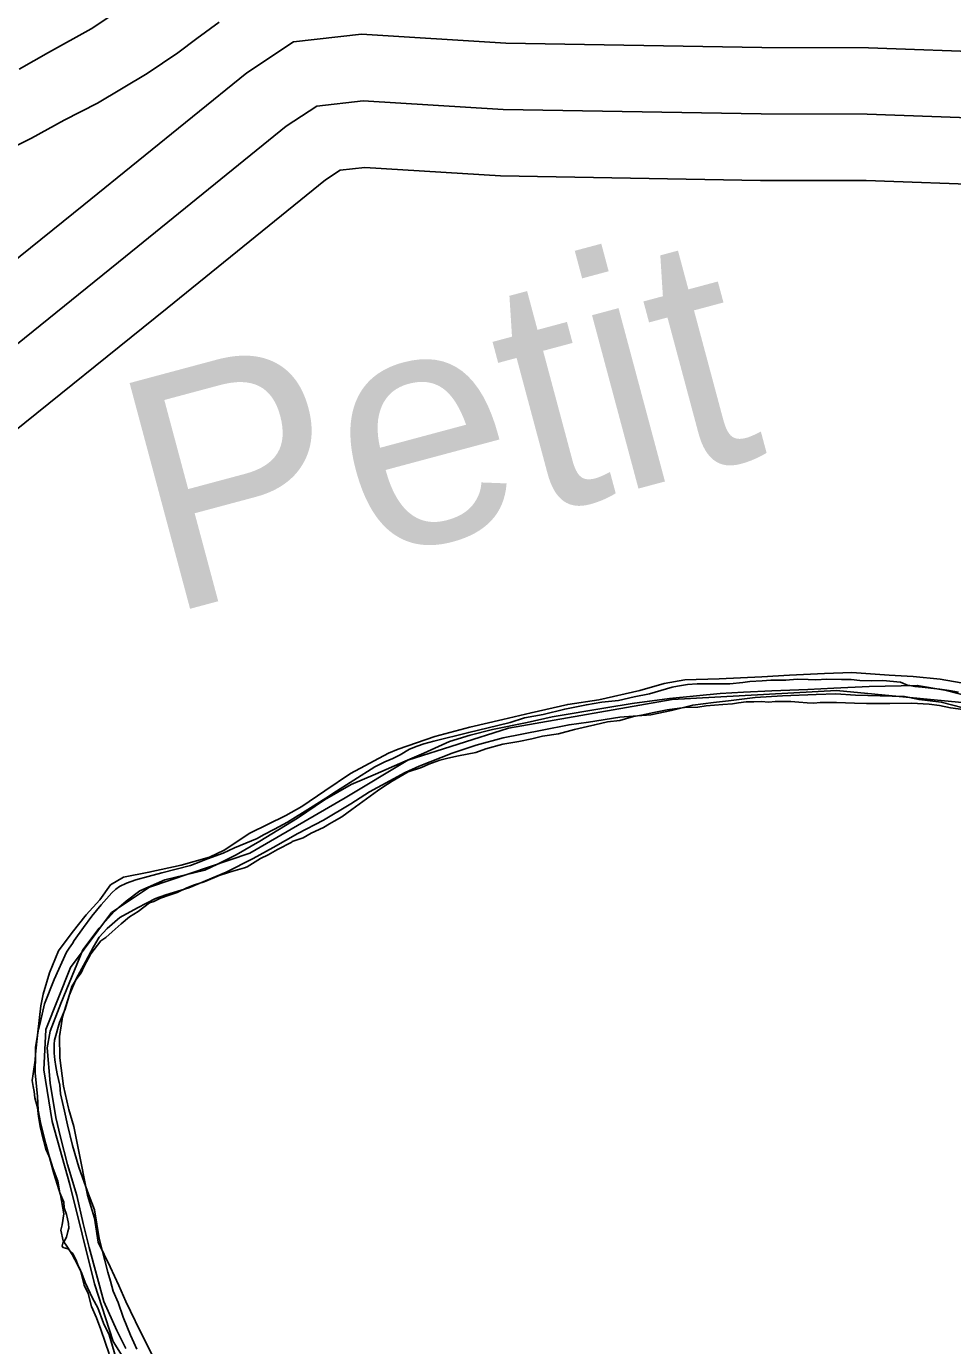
# Model space of a CAD drawing. Extents: x 31699 to 244310, y -8841 to 11474.
# Drawn here: x 97562.1 to 97701.6, y 2002 to 2200.7 of the extents above; entities that cross this region are included whole.
import ezdxf

# ---------------------------------------------------------------- set-up
doc = ezdxf.new("R2010")
doc.units = 0
for name, color, linetype in [('B_Logo', 7, 'Continuous'), ('R_Draft', 7, 'Continuous'), ('R_Logo', 7, 'Continuous'), ('R_XS_EARTHWORK_STAGE2', 7, 'Continuous')]:
    doc.layers.add(name, color=color, linetype=linetype)

msp = doc.modelspace()

# ---------------------------------------------------------------- linework, layer by layer
at = {"layer": 'B_Logo'}
msp.add_lwpolyline([(97201.65, 2101.93), (97286.6, 2104.43), (97338.6, 2104.45), (97393.25, 2101.94), (97441.26, 2103.78), (97448.78, 2105.3), (97466.71, 2114.68), (97482.17, 2121.66), (97510.28, 2126.95), (97516.74, 2128.67), (97531.93, 2134.65), (97539.06, 2138.37), (97552.53, 2146.29), (97577, 2166.01), (97601.21, 2185.6), (97605.81, 2188.66), (97612.8, 2189.45), (97633.9, 2188.14), (97672.78, 2187.46), (97688.76, 2187.42), (97708.2, 2186.72), (97783.96, 2186.5), (97794.08, 2186.54), (97841.4, 2177.97)], dxfattribs=at)
at = {"layer": 'R_Draft'}
for points in [[(97591.11, 2201.27), (97587.75, 2198.81), (97584.86, 2196.69), (97580.25, 2193.54), (97572.79, 2189.08), (97567.77, 2186.53), (97562.82, 2183.84), (97556.81, 2180.8)], [(97591.11, 2201.27), (97587.75, 2198.81), (97584.86, 2196.69), (97580.25, 2193.54), (97572.79, 2189.08), (97567.77, 2186.53), (97562.82, 2183.84), (97556.81, 2180.8)], [(97564.99, 2032.37), (97564.18, 2035.58), (97563.85, 2037.45), (97563.71, 2039.52), (97563.38, 2042.99), (97563.44, 2045.86), (97563.77, 2049.2), (97564.23, 2053.14), (97564.57, 2054.88), (97565.56, 2058.09), (97566.89, 2061.43), (97568.95, 2064.17), (97571.08, 2066.84), (97573.14, 2069.11), (97574.74, 2071.38), (97576.67, 2072.52), (97580.53, 2073.26), (97585.39, 2074.33), (97589.65, 2075.53), (97591.85, 2076.6), (97595.71, 2079.15), (97601.16, 2081.82), (97603.56, 2083.16), (97607.02, 2085.5), (97610.88, 2088.11), (97616.6, 2091.18), (97618.07, 2091.79), (97623.59, 2093.73), (97628.85, 2095.13), (97633.84, 2096.27), (97638.1, 2097.28), (97643.63, 2098.55), (97648.29, 2099.22), (97654.48, 2100.63), (97658.14, 2101.7), (97661.27, 2102.24), (97666.46, 2102.38), (97672.85, 2102.71), (97677.05, 2102.92), (97682.31, 2103.19), (97686.43, 2103.33), (97692.03, 2102.93), (97695.69, 2102.73), (97699.75, 2102.34), (97702.88, 2101.8)], [(97695.17, 2101.4), (97694.9, 2101.4), (97693.77, 2101.87), (97691.11, 2102.14), (97689.44, 2102.07), (97687.65, 2102.15), (97686.31, 2102.28), (97684.85, 2102.28), (97682.65, 2102.36), (97680.99, 2102.23), (97679.86, 2102.29), (97678.19, 2102.36), (97676.46, 2102.17), (97674.2, 2102.17), (97672.93, 2102.11), (97671.07, 2101.98), (97670, 2101.85), (97668.07, 2101.65), (97666.61, 2101.65), (97665.67, 2101.66), (97663.48, 2101.66), (97663.14, 2101.66), (97661.68, 2101.53), (97660.15, 2101.27), (97659.35, 2101.13), (97655.95, 2100.14), (97653.62, 2099.68), (97651.29, 2099.15), (97648.76, 2098.88), (97646.43, 2098.49), (97643.16, 2097.83), (97639.9, 2097.03), (97637.1, 2096.5), (97634.97, 2095.84), (97633.11, 2095.38), (97628.71, 2094.32), (97623.45, 2092.99), (97621.92, 2092.59), (97620.92, 2092.26), (97619.78, 2091.8), (97618.38, 2090.93), (97617.25, 2090.4), (97616.05, 2089.87), (97614.58, 2089.14), (97608.25, 2085.14), (97607.18, 2084.41), (97604.85, 2082.95), (97601.39, 2080.82), (97599.45, 2079.75), (97597.79, 2078.89), (97596.85, 2078.35), (97593.39, 2076.96), (97591.72, 2076.16), (97589.32, 2075.3), (97588.36, 2074.89)], [(97575.99, 2011.01), (97574.66, 2013.82), (97572.85, 2017.56), (97572.32, 2021.16), (97571.25, 2024.63), (97569.85, 2031.71), (97569.18, 2034.98), (97568.44, 2037.52), (97568.38, 2037.72), (97567.64, 2041.06), (97567.1, 2045.33), (97567.04, 2048.54), (97567.3, 2050.14), (97567.5, 2051.48), (97568.49, 2054.68), (97569.56, 2057.22), (97570.95, 2059.76), (97572.15, 2062.03), (97573.01, 2063.5), (97574.21, 2064.77), (97576.14, 2066.44), (97578.8, 2067.91), (97581.53, 2069.32), (97583.06, 2069.85), (97586.52, 2070.92), (97592.18, 2073.27), (97596.24, 2075.34), (97599.24, 2077.01), (97602.96, 2079.08), (97606.82, 2081.09), (97610.95, 2083.57), (97613.74, 2085.37), (97616.8, 2087.04), (97619.13, 2088.31), (97621.26, 2089.25), (97626.19, 2091.19), (97629.85, 2092.4), (97633.91, 2093.53), (97639.77, 2094.67), (97643.83, 2095.48), (97646.76, 2095.88), (97651.48, 2096.62), (97656.14, 2096.96), (97659.27, 2097.63), (97662.47, 2098.43), (97665.6, 2098.84), (97667.86, 2099.1), (97671.86, 2099.58), (97675.98, 2099.85), (97681.04, 2100.05), (97684.04, 2100.12), (97686.97, 2099.92), (97694.36, 2099.73), (97696.56, 2099.26), (97699.89, 2098.86), (97704.75, 2097.6)], [(97702.49, 2100.38), (97701.09, 2100.65), (97699.69, 2100.85), (97698.76, 2100.92), (97697.03, 2101.12), (97695.9, 2101.26), (97695.17, 2101.4)], [(97703.21, 2097.77), (97701.28, 2098.04), (97699.62, 2098.38), (97698.09, 2098.58), (97695.43, 2098.72), (97692.16, 2098.66), (97690.97, 2098.67), (97688.64, 2098.67), (97686.84, 2098.74), (97684.11, 2098.81), (97682.78, 2098.82), (97681.65, 2098.82), (97680.71, 2098.75), (97679.72, 2098.76), (97678.45, 2098.89), (97677.25, 2098.96), (97676.12, 2098.96), (97674.86, 2098.97), (97673.92, 2098.9), (97672.79, 2098.97), (97671.66, 2098.91), (97670.53, 2098.91), (97669.33, 2098.78), (97668.46, 2098.64), (97667, 2098.51), (97664.47, 2098.32), (97663.2, 2098.12), (97661.21, 2098.06), (97658.61, 2097.73), (97656.61, 2097.33), (97654.75, 2096.94), (97653.55, 2096.74), (97651.48, 2096.14), (97649.62, 2095.94), (97647.69, 2095.48), (97646.62, 2095.22), (97644.62, 2094.75), (97642.22, 2094.09), (97639.83, 2093.76), (97638.23, 2093.36), (97636.23, 2092.97), (97633.83, 2092.57)], [(97633.83, 2092.57), (97631.3, 2091.84), (97629.77, 2091.31), (97627.17, 2090.78), (97625.57, 2090.45), (97624.37, 2090.12), (97622.71, 2089.52), (97621.58, 2089.06), (97619.58, 2088.39), (97617.18, 2086.99), (97615.78, 2086.06), (97614.98, 2085.53), (97611.11, 2082.73), (97609.58, 2081.6), (97608.44, 2080.94), (97607.71, 2080.54), (97606.84, 2080), (97604.98, 2079.14), (97603.78, 2078.47), (97602.11, 2077.88), (97602.04, 2077.81), (97599.91, 2076.68), (97598.51, 2075.88), (97597.31, 2075.35), (97595.31, 2074.08), (97594.91, 2073.95), (97593.18, 2073.42), (97592.51, 2073.22), (97591.12, 2072.76), (97590.38, 2072.49), (97588.85, 2071.83), (97587.38, 2071.36), (97586.25, 2070.9), (97584.79, 2070.23), (97583.59, 2069.83), (97582.25, 2069.37), (97581.25, 2068.84), (97580.59, 2068.64), (97578.92, 2067.37), (97577.59, 2066.57), (97576.32, 2065.51), (97574.99, 2064.31), (97574.05, 2063.44), (97573.25, 2062.91), (97571.78, 2060.97), (97570.78, 2059.11), (97570.31, 2058.11), (97569.58, 2057.11), (97568.91, 2056.04), (97568.37, 2054.17), (97567.9, 2052.63), (97567.03, 2050.63), (97566.3, 2047.96), (97566.23, 2047.36), (97566.23, 2046.03), (97566.36, 2045.02), (97566.49, 2044.02), (97566.68, 2042.89), (97567.08, 2041.22), (97567.21, 2039.88), (97567.8, 2037.28), (97568.27, 2035.2), (97568.99, 2032.13), (97569.98, 2028.86), (97571.24, 2025.18), (97572.3, 2022.44), (97573.02, 2018.1), (97574.34, 2013.02), (97574.74, 2011.68), (97575.14, 2010.15), (97575.86, 2008.48), (97576.66, 2006.27), (97577.72, 2003.53), (97578.25, 2002.46), (97578.71, 2001.46)], [(97588.36, 2074.89), (97586.76, 2074.28), (97584.63, 2073.75), (97582.44, 2073.19), (97580.39, 2072.61), (97578.53, 2072.13), (97577.12, 2071.64), (97576.07, 2071.13), (97575.54, 2070.73), (97574.92, 2070.14)], [(97574.92, 2070.14), (97573.33, 2068.38), (97571.93, 2066.65), (97570.66, 2064.92), (97569.26, 2062.98), (97568.99, 2062.52), (97568.52, 2061.85), (97568.12, 2061.25), (97566.25, 2057.11), (97564.78, 2053.44), (97564.17, 2050.77), (97563.9, 2049.64), (97563.43, 2046.9), (97563.43, 2045.83), (97563.36, 2044.96), (97563.09, 2042.89), (97562.95, 2041.89), (97563.09, 2041.02), (97563.22, 2040.22), (97563.35, 2039.29), (97563.48, 2038.75), (97563.74, 2037.82), (97563.88, 2036.48), (97564.01, 2035.55), (97564.2, 2034.74), (97564.4, 2033.94), (97565.06, 2031.4), (97565.26, 2031), (97565.59, 2030.2), (97566.06, 2028.73), (97566.78, 2026.73), (97567.11, 2024.99), (97567.71, 2023.59), (97567.77, 2022.72), (97568.1, 2021.71), (97568.22, 2021.3)], [(97575.53, 2000.2), (97574.53, 2003.6), (97573.66, 2005.34), (97572.8, 2007.67), (97572, 2009.14), (97570.93, 2011.48), (97570.39, 2012.81), (97569.79, 2014.08), (97568.93, 2015.68), (97568.26, 2016.82), (97567.59, 2017.75), (97567.26, 2019.35), (97567.46, 2020.16), (97567.72, 2021.83), (97567.19, 2024.7), (97566.19, 2027.9), (97564.99, 2032.37)], [(97568.22, 2021.3), (97568.42, 2020.35), (97568.44, 2019.64), (97568.31, 2019.17), (97568.1, 2018.3), (97567.84, 2017.85), (97567.57, 2017.38), (97567.43, 2016.98), (97567.56, 2016.77)], [(97567.56, 2016.77), (97567.96, 2016.64), (97568.29, 2016.57), (97568.49, 2016.37), (97568.96, 2015.97), (97569.16, 2015.64), (97569.62, 2014.7), (97569.82, 2014.16), (97570.22, 2013.3), (97570.74, 2011.09), (97571.34, 2009.82), (97571.87, 2007.88), (97572.6, 2006.15), (97573.26, 2004.41), (97573.92, 2002.47), (97574.52, 2000.73)], [(97581.06, 2000.47), (97579.19, 2004.14), (97577.72, 2007.14), (97577.06, 2008.61), (97575.99, 2011.01)]]:
    msp.add_lwpolyline(points, dxfattribs=at)
at = {"layer": 'R_Logo'}
for points in [[(97578.99, 2205.08), (97571.81, 2200.28), (97565.41, 2196.71), (97560.99, 2194.23)], [(97578.99, 2205.08), (97571.81, 2200.28), (97565.41, 2196.71), (97560.99, 2194.23)], [(97582.02, 1991.63), (97575.12, 2002.6), (97572.34, 2011.29), (97568.58, 2026.25), (97565.94, 2035.74), (97564.69, 2043.49), (97564.97, 2049.57), (97568.72, 2058.91), (97574.86, 2067.18), (97580.59, 2071.04), (97595.72, 2076.15), (97610.11, 2084.47), (97619.51, 2090.13), (97634.7, 2094.97), (97659.34, 2099.26), (97684.11, 2100.62), (97709.34, 2098.23)], [(97577.06, 2001.53), (97575.66, 2004.27), (97573.73, 2008.61), (97571.52, 2016.75), (97570.59, 2020.36), (97569.65, 2024.57), (97568.25, 2029.24), (97567.18, 2033.38), (97566.51, 2036.32), (97565.64, 2041.52), (97565.17, 2046.8), (97565.64, 2049.34), (97567.23, 2053.48), (97570.55, 2061.56), (97573.01, 2064.84), (97575.34, 2067.38), (97577.07, 2068.91), (97579.13, 2070.45), (97582.93, 2072.12), (97588.92, 2073.6), (97590.85, 2074.47), (97593.64, 2075.87), (97597.24, 2077.94), (97602.89, 2081.42), (97606.95, 2084.16), (97611.01, 2086.5), (97614.67, 2088.04), (97619.13, 2089.98), (97621.93, 2091.19), (97625.79, 2092.93), (97628.92, 2093.93), (97632.31, 2094.74), (97637.5, 2095.81), (97641.3, 2096.68), (97649.35, 2098.02), (97653.35, 2098.69), (97658.94, 2099.43), (97666.6, 2100.17), (97670.12, 2100.38), (97674.38, 2100.58), (97679.78, 2100.78), (97683.71, 2100.99), (97689.03, 2101.26), (97696.29, 2101.4), (97700.42, 2100.67), (97704.35, 2099.67)]]:
    msp.add_lwpolyline(points, dxfattribs=at)
at = {"layer": 'R_XS_EARTHWORK_STAGE2'}
for points in [[(97201.66, 2111.93), (97286.45, 2114.43), (97338.83, 2114.45), (97393.29, 2111.95), (97440.07, 2113.74), (97445.41, 2114.82), (97462.33, 2123.67), (97479.15, 2131.27), (97508.06, 2136.7), (97513.61, 2138.18), (97527.77, 2143.76), (97534.21, 2147.12), (97546.82, 2154.54), (97570.72, 2173.79), (97595.28, 2193.66), (97602.29, 2198.33), (97612.55, 2199.48), (97634.3, 2198.13), (97672.88, 2197.46), (97688.95, 2197.42), (97708.4, 2196.72), (97783.95, 2196.5), (97794.96, 2196.55), (97843.68, 2187.72)], [(97558.23, 2138.05), (97583.28, 2158.23), (97607.14, 2177.53), (97609.34, 2178.99), (97613.05, 2179.41), (97633.51, 2178.14), (97672.68, 2177.46), (97688.57, 2177.42), (97708, 2176.72), (97783.97, 2176.5), (97793.2, 2176.54), (97839.12, 2168.22), (97843.98, 2166.82)]]:
    msp.add_lwpolyline(points, dxfattribs=at)

# ---------------------------------------------------------------- texts
at = {"layer": 'R_Draft'}
msp.add_text('Petit', height=35.2, rotation=15, dxfattribs=at).set_placement((97582.99, 2111.94))

doc.saveas('drawing.dxf')
